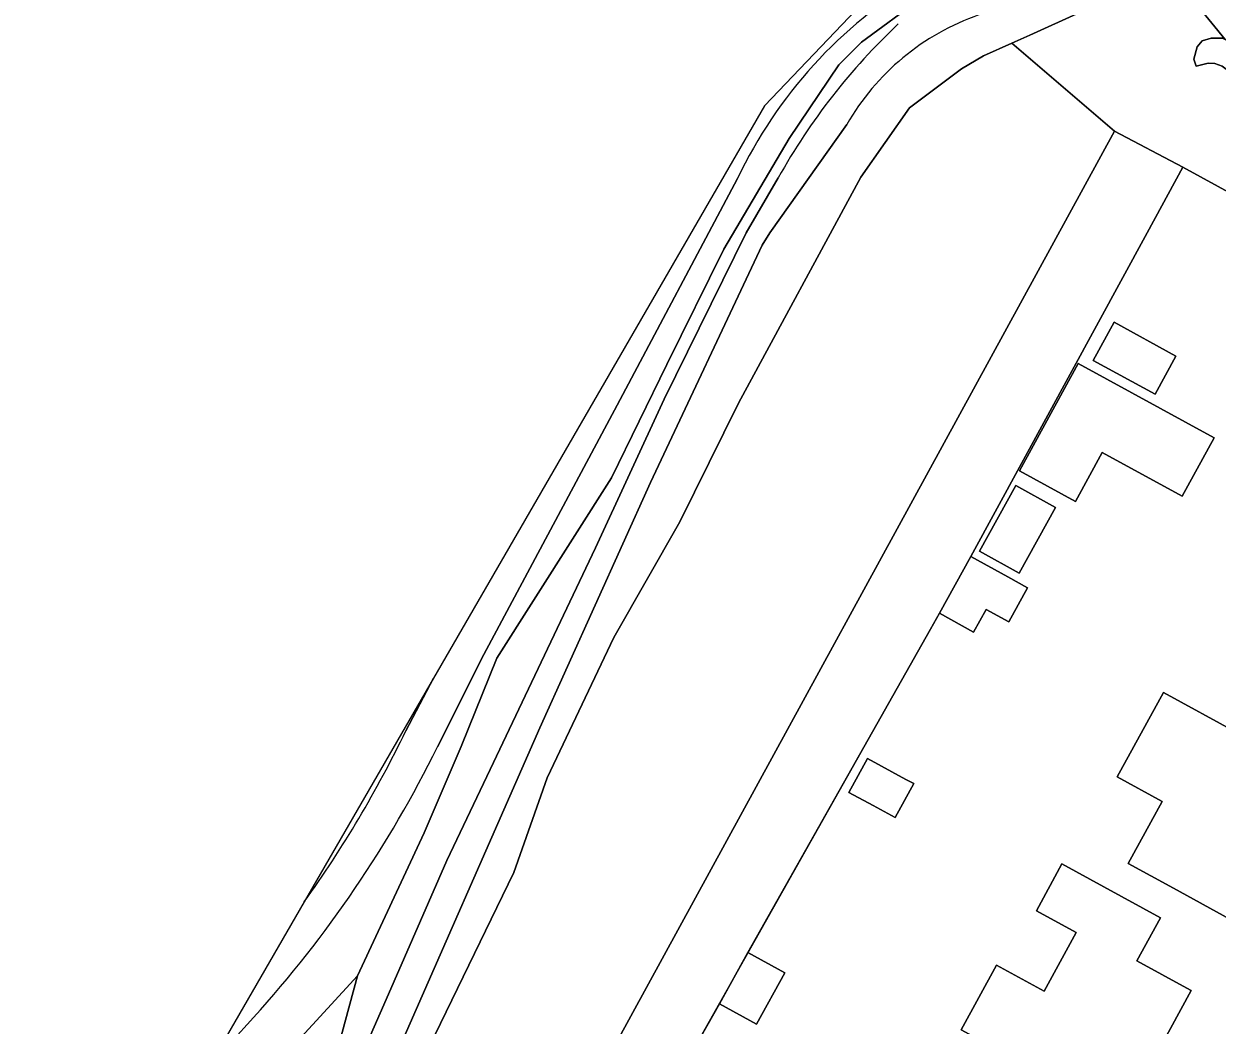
# Model space of a CAD drawing. Extents: x 160455 to 162082, y 388339 to 389736.
# Drawn here: x 160471.9 to 160564.5, y 389438.5 to 389516.2 of the extents above; entities that cross this region are included whole.
import ezdxf

# ---------------------------------------------------------------- set-up
doc = ezdxf.new("R2010")
doc.units = 0
for name, color, linetype in [('IMGEO_Erf', 7, 'Continuous'), ('IMGEO_Gemengd_bos', 7, 'Continuous'), ('IMGEO_Grasland_overig', 7, 'Continuous'), ('IMGEO_Groenvoorziening', 7, 'Continuous'), ('IMGEO_Hek', 7, 'Continuous'), ('IMGEO_Oever', 7, 'Continuous'), ('IMGEO_Pand', 7, 'Continuous'), ('IMGEO_Voetpad_halfverhard', 7, 'Continuous'), ('IMGEO_Waterloop', 7, 'Continuous')]:
    doc.layers.add(name, color=color, linetype=linetype)

msp = doc.modelspace()

# ---------------------------------------------------------------- linework, layer by layer
at = {"layer": 'IMGEO_Erf'}
msp.add_lwpolyline([(160559.368, 389425.085), (160585.436, 389472.818), (160589.284, 389479.655), (160593.574, 389487.437), (160593.673, 389487.668), (160571.135, 389500), (160561.829, 389505.092), (160559.053, 389500), (160545.372, 389474.909), (160548.239, 389473.327), (160549.779, 389472.478), (160548.317, 389469.827), (160546.561, 389470.795), (160545.592, 389469.04), (160542.941, 389470.502), (160542.252, 389469.274), (160528.078, 389444.185), (160530.953, 389442.595), (160528.752, 389438.614), (160525.877, 389440.204), (160522.927, 389434.995)], dxfattribs=at)
for points in [[(160559.666, 389487.489), (160554.878, 389490.11), (160556.498, 389493.07), (160561.286, 389490.45)], [(160553.707, 389489.883), (160564.256, 389484.108), (160561.771, 389479.569), (160555.575, 389482.961), (160553.498, 389479.167), (160549.145, 389481.55)], [(160548.872, 389480.415), (160551.956, 389478.713), (160549.135, 389473.601), (160546.051, 389475.303)], [(160557.572, 389451.087), (160560.208, 389455.907), (160556.738, 389457.805), (160560.318, 389464.352), (160566.102, 389461.189), (160566.581, 389462.065), (160567.103, 389461.781), (160571.489, 389459.381), (160569.801, 389456.286), (160567.6, 389452.252), (160568.274, 389451.884), (160568.115, 389451.593), (160565.477, 389446.764), (160561.091, 389449.164)], [(160537.79, 389455.58), (160535.92, 389456.599), (160537.359, 389459.239), (160540.344, 389457.613), (160540.951, 389457.282), (160539.513, 389454.642)], [(160544.637, 389438.18), (160547.366, 389443.191), (160551.058, 389441.181), (160553.538, 389445.734), (160550.461, 389447.41), (160552.448, 389451.058), (160555.702, 389449.279), (160560.089, 389446.88), (160558.256, 389443.538), (160562.145, 389441.405), (160562.469, 389441.228), (160560.866, 389438.289), (160558.704, 389434.327), (160557.103, 389431.392), (160552.712, 389433.784)]]:
    msp.add_lwpolyline(points, close=True, dxfattribs=at)
at = {"layer": 'IMGEO_Gemengd_bos'}
msp.add_lwpolyline([(160487.328, 389381.32), (160493.776, 389393.113), (160556.535, 389507.899), (160548.562, 389514.721), (160546.359, 389513.729), (160544.656, 389512.732), (160540.625, 389509.709), (160536.828, 389504.337), (160527.352, 389486.8), (160522.805, 389477.59), (160517.688, 389468.609), (160512.502, 389457.73), (160509.907, 389450.4), (160499.869, 389429.663), (160494.788, 389420.349), (160492.633, 389414.882), (160491.021, 389410.638), (160490.176, 389405.491), (160487.64, 389398.916), (160485.966, 389396.399), (160484.104, 389394.877), (160482.61, 389394.382), (160481.996, 389394.421)], close=True, dxfattribs=at)
at = {"layer": 'IMGEO_Grasland_overig'}
for points in [[(160489.717, 389439.142), (160486.261, 389435.317), (160479.661, 389423.902), (160479.662, 389423.903), (160484.997, 389428.421), (160497.798, 389442.364), (160502.958, 389453.475), (160505.83, 389460.165), (160508.599, 389467.017), (160517.5, 389481.012), (160521.798, 389489.8), (160526.202, 389498.738), (160531.275, 389507.337), (160535.133, 389513.044), (160536.893, 389514.798), (160541.467, 389518.18)], [(160527.272, 389504.218), (160517.937, 389486.635), (160507.597, 389467.292), (160503.989, 389460.135)], [(160501.543, 389461.379), (160503.686, 389465.458), (160493.66, 389448.117)]]:
    msp.add_lwpolyline(points, dxfattribs=at)
for centre, radius, start, end in [((160559.916, 389488.713), 36.139, 120.85593, 154.59338), ((160421.053, 389500.247), 89.383, 324.32305, 334.22465), ((160422.425, 389500.238), 90.889, 317.7629, 333.81779)]:
    msp.add_arc(centre, radius, start, end, dxfattribs=at)
at = {"layer": 'IMGEO_Groenvoorziening'}
for points in [[(160568.495, 389510.326), (160567.346, 389511.139), (160565.507, 389512.486), (160564.875, 389512.932), (160564.306, 389513.148), (160563.797, 389513.163), (160562.858, 389512.932), (160562.673, 389513.487), (160562.943, 389514.426), (160563.312, 389514.904), (160564.021, 389515.119), (160564.891, 389515.119), (160565.1, 389515.015), (160560.26, 389520.957)], [(160553.892, 389517.123), (160549.966, 389515.354), (160548.562, 389514.721), (160556.535, 389507.899), (160561.829, 389505.092), (160571.135, 389500), (160593.673, 389487.668), (160593.574, 389487.437), (160594.539, 389486.931), (160594.671, 389487.188), (160596.832, 389485.984)]]:
    msp.add_lwpolyline(points, dxfattribs=at)
for points in [[(160570.446, 389512.027), (160565.784, 389514.673), (160565.1, 389515.015), (160564.891, 389515.119), (160564.021, 389515.119), (160563.312, 389514.904), (160562.943, 389514.426), (160562.673, 389513.487), (160562.858, 389512.932), (160563.797, 389513.163), (160564.306, 389513.148), (160564.875, 389512.932), (160565.507, 389512.486), (160567.346, 389511.139), (160568.495, 389510.326), (160586.037, 389500), (160601.572, 389490.855), (160597.563, 389495.992), (160590.785, 389500)], [(160471.903, 389349.426), (160474.366, 389346.957), (160475.625, 389347.469), (160494.834, 389382.607), (160498.042, 389388.59), (160518.366, 389426.401), (160519.735, 389428.903), (160522.927, 389434.995), (160525.877, 389440.204), (160528.078, 389444.185), (160542.252, 389469.274), (160542.941, 389470.502), (160545.372, 389474.909), (160559.053, 389500), (160561.829, 389505.092), (160556.535, 389507.899), (160493.776, 389393.113), (160487.328, 389381.32), (160488.297, 389378.939)], [(160473.99, 389414.093), (160479.731, 389399.986), (160480.59, 389399.51), (160481.656, 389399.678), (160482.619, 389400.944), (160484.85, 389406.464), (160485.968, 389412.583), (160487.769, 389417.263), (160495.005, 389432.044), (160497.798, 389442.364), (160484.997, 389428.421), (160479.662, 389423.903), (160479.661, 389423.902)]]:
    msp.add_lwpolyline(points, close=True, dxfattribs=at)
at = {"layer": 'IMGEO_Hek'}
for points in [[(160561.829, 389505.092), (160559.053, 389500), (160545.372, 389474.909)], [(160542.252, 389469.274), (160542.941, 389470.502)], [(160498.042, 389388.59), (160522.927, 389434.995), (160542.252, 389469.274)]]:
    msp.add_lwpolyline(points, dxfattribs=at)
at = {"layer": 'IMGEO_Oever'}
for points in [[(160563.77, 389523.671), (160560.26, 389520.957), (160565.1, 389515.015), (160565.784, 389514.673), (160570.446, 389512.027), (160590.785, 389500), (160597.563, 389495.992), (160603.947, 389492.832), (160611.034, 389493.284), (160701.509, 389500), (160726.418, 389501.849)], [(160541.467, 389518.18), (160536.893, 389514.798), (160535.133, 389513.044), (160531.275, 389507.337), (160526.202, 389498.738), (160521.798, 389489.8), (160517.5, 389481.012), (160508.599, 389467.017), (160505.83, 389460.165), (160502.958, 389453.475), (160497.798, 389442.364), (160495.005, 389432.044)], [(160481.411, 389395.86), (160481.996, 389394.421), (160482.61, 389394.382), (160484.104, 389394.877), (160485.966, 389396.399), (160487.64, 389398.916), (160490.176, 389405.491), (160491.021, 389410.638), (160492.633, 389414.882), (160494.788, 389420.349), (160499.869, 389429.663), (160509.907, 389450.4), (160512.502, 389457.73), (160517.688, 389468.609), (160522.805, 389477.59), (160527.352, 389486.8), (160536.828, 389504.337), (160540.625, 389509.709), (160544.656, 389512.732), (160546.359, 389513.729), (160548.562, 389514.721), (160549.966, 389515.354), (160553.892, 389517.123)], [(160535.743, 389508.405), (160529.768, 389500), (160529.192, 389499.062), (160520.52, 389480.64), (160511.926, 389461.599), (160500, 389434.448), (160495.42, 389425.115)], [(160493.963, 389427.796), (160495.725, 389430.772), (160500, 389440.534), (160504.72, 389451.312), (160508.079, 389458.374), (160516.256, 389475.568), (160521.585, 389487.116), (160527.942, 389500), (160530.436, 389504.278)]]:
    msp.add_lwpolyline(points, dxfattribs=at)
for centre, radius, start, end in [((160552.249, 389498.943), 19.025, 109.17377, 150.17644), ((160573.927, 389479.984), 49.816, 133.33155, 150.81227)]:
    msp.add_arc(centre, radius, start, end, dxfattribs=at)
at = {"layer": 'IMGEO_Pand'}
for points in [[(160559.666, 389487.489), (160561.286, 389490.45), (160556.498, 389493.07), (160554.878, 389490.11)], [(160553.707, 389489.883), (160549.145, 389481.55), (160553.498, 389479.167), (160555.575, 389482.961), (160561.771, 389479.569), (160564.256, 389484.108)], [(160548.872, 389480.415), (160546.051, 389475.303), (160549.135, 389473.601), (160551.956, 389478.713)], [(160549.779, 389472.478), (160548.239, 389473.327), (160545.372, 389474.909), (160542.941, 389470.502), (160545.592, 389469.04), (160546.561, 389470.795), (160548.317, 389469.827)], [(160569.801, 389456.286), (160571.489, 389459.381), (160567.103, 389461.781), (160566.581, 389462.065), (160566.102, 389461.189), (160560.318, 389464.352), (160556.738, 389457.805), (160560.208, 389455.907), (160557.572, 389451.087), (160561.091, 389449.164), (160565.477, 389446.764), (160568.115, 389451.593), (160568.274, 389451.884), (160567.6, 389452.252)], [(160540.344, 389457.613), (160537.359, 389459.239), (160535.92, 389456.599), (160537.79, 389455.58), (160539.513, 389454.642), (160540.951, 389457.282)], [(160562.145, 389441.405), (160558.256, 389443.538), (160560.089, 389446.88), (160555.702, 389449.279), (160552.448, 389451.058), (160550.461, 389447.41), (160553.538, 389445.734), (160551.058, 389441.181), (160547.366, 389443.191), (160544.637, 389438.18), (160552.712, 389433.784), (160557.103, 389431.392), (160558.704, 389434.327), (160560.866, 389438.289), (160562.469, 389441.228)], [(160528.078, 389444.185), (160525.877, 389440.204), (160528.752, 389438.614), (160530.953, 389442.595)]]:
    msp.add_lwpolyline(points, close=True, dxfattribs=at)
at = {"layer": 'IMGEO_Voetpad_halfverhard'}
for points in [[(160549.288, 389526.239), (160539.215, 389520.193), (160529.359, 389509.865), (160503.686, 389465.458), (160501.543, 389461.379)], [(160503.989, 389460.135), (160507.597, 389467.292), (160517.937, 389486.635), (160527.272, 389504.218)], [(160493.66, 389448.117), (160486.261, 389435.317)], [(160486.261, 389435.317), (160489.717, 389439.142)]]:
    msp.add_lwpolyline(points, dxfattribs=at)
for centre, radius, start, end in [((160559.916, 389488.713), 36.139, 120.85593, 154.59338), ((160421.053, 389500.247), 89.383, 324.32305, 334.22465), ((160422.425, 389500.238), 90.889, 317.7629, 333.81779)]:
    msp.add_arc(centre, radius, start, end, dxfattribs=at)
at = {"layer": 'IMGEO_Waterloop'}
for points in [[(160495.42, 389425.115), (160500, 389434.448), (160511.926, 389461.599), (160520.52, 389480.64), (160529.192, 389499.062), (160529.768, 389500), (160535.743, 389508.405)], [(160530.436, 389504.278), (160527.942, 389500), (160521.585, 389487.116), (160516.256, 389475.568), (160508.079, 389458.374), (160504.72, 389451.312), (160500, 389440.534), (160495.725, 389430.772), (160493.963, 389427.796)]]:
    msp.add_lwpolyline(points, dxfattribs=at)
for centre, radius, start, end in [((160552.249, 389498.943), 19.025, 109.17377, 150.17644), ((160573.927, 389479.984), 49.816, 133.33155, 150.81227)]:
    msp.add_arc(centre, radius, start, end, dxfattribs=at)

doc.saveas('drawing.dxf')
